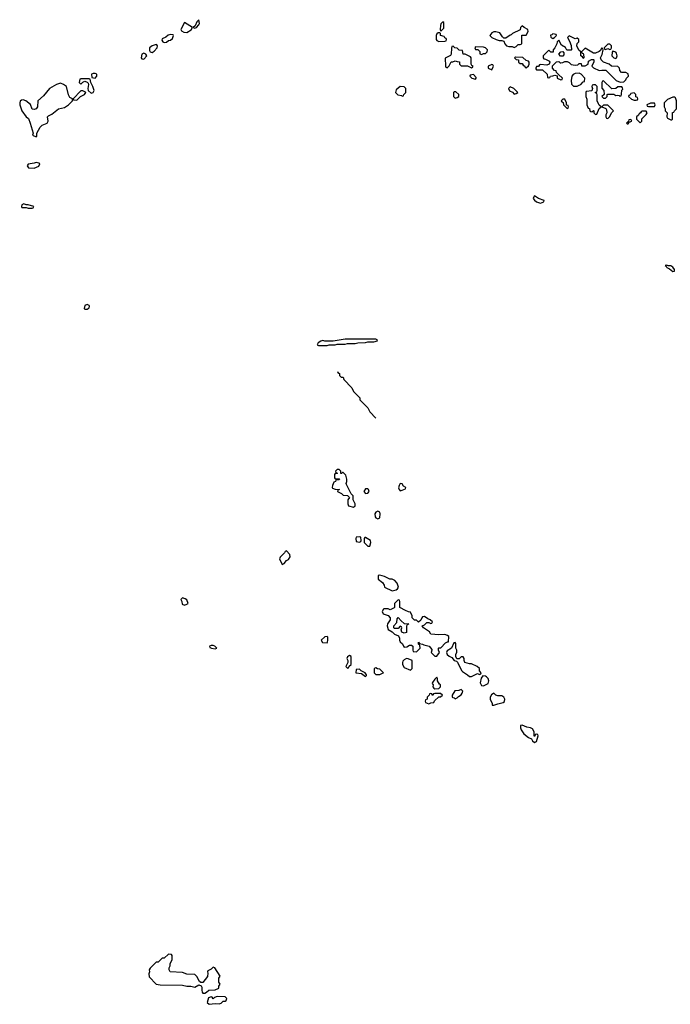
# Model space of a CAD drawing. Header units: inches. Extents: x 2701323 to 2964515, y 494916 to 722124.
# Tile 477 of 656: x 2872468 to 2878866, y 618792 to 628466. Entities that reach past the tile are written whole.
import ezdxf

# ---------------------------------------------------------------- set-up
doc = ezdxf.new("R2010")
doc.units = ezdxf.units.IN
doc.header["$MEASUREMENT"] = 0
doc.layers.add('C8671', color=7, linetype='Continuous')
doc.layers.add('C8672', color=7, linetype='Continuous')

msp = doc.modelspace()

# ---------------------------------------------------------------- linework, layer by layer
at = {"layer": 'C8671', "color": 2, "elevation": 2}
for points in [[(2873930, 619286), (2873890, 619246), (2873870, 619246), (2873830, 619206), (2873810, 619206), (2873750, 619146), (2873742, 619130), (2873744.7, 619110), (2873738, 619090), (2873741, 619061), (2873810.9, 618990.9), (2873850, 618982.8), (2874070, 618981), (2874110, 618971.3), (2874150, 618971.3), (2874190, 618962), (2874230, 618982), (2874252.7, 618972.7), (2874259.6, 618959.6), (2874258, 618930), (2874262, 618910), (2874270, 618902), (2874290, 618902), (2874306, 618910), (2874328.4, 618931.6), (2874390, 618934), (2874426, 618950), (2874426, 618970), (2874438, 618990), (2874426, 619010), (2874427.3, 619047.3), (2874438, 619070), (2874386, 619150), (2874370, 619155.3), (2874350, 619138), (2874318, 619122), (2874314, 619110), (2874318, 619098), (2874316, 619064), (2874270, 619006), (2874250, 619006), (2874236.4, 619016.4), (2874210, 619066), (2874190, 619086), (2874110, 619088), (2874070, 619106), (2873946, 619110), (2873938, 619130), (2873938, 619150), (2873948, 619170), (2873948.4, 619191.6), (2873966, 619230), (2873966, 619270), (2873962, 619282)], [(2874410, 618868), (2874382, 618858), (2874370, 618846), (2874362, 618862), (2874350, 618866), (2874326, 618854), (2874312, 618810), (2874330, 618792), (2874390, 618801), (2874430, 618796), (2874450, 618804.7), (2874470, 618822), (2874490, 618822), (2874498, 618830), (2874506, 618850), (2874490, 618866)]]:
    msp.add_lwpolyline(points, close=True, dxfattribs=at)
at = {"layer": 'C8672', "color": 2, "elevation": 2}
for points in [[(2874090, 628438), (2874054, 628370), (2874058, 628358), (2874083.6, 628343.6), (2874110, 628341), (2874154.6, 628365.4), (2874166, 628390)], [(2874230, 628466), (2874210, 628446), (2874194, 628406), (2874174, 628390), (2874190, 628382), (2874206, 628390), (2874230, 628414), (2874235.3, 628430)], [(2876630, 628446), (2876610, 628426), (2876604.7, 628410), (2876602, 628370), (2876610, 628354), (2876638, 628382), (2876638, 628438)], [(2876598, 628338), (2876583.6, 628336.4), (2876570, 628326), (2876562, 628310), (2876564.7, 628270), (2876570, 628262), (2876590, 628252), (2876650, 628254), (2876662, 628258), (2876666, 628270), (2876662, 628282), (2876647.3, 628287.3), (2876642, 628302), (2876606, 628310), (2876606, 628330)], [(2877410, 628406), (2877394, 628390), (2877390, 628366), (2877314, 628330), (2877302, 628318), (2877290, 628315.3), (2877250, 628286), (2877230, 628286), (2877216.4, 628296.4), (2877190, 628338), (2877150, 628348), (2877130, 628348), (2877110, 628338), (2877092, 628310), (2877110, 628292), (2877154, 628270), (2877182, 628262), (2877210, 628262), (2877230, 628254), (2877238, 628230), (2877254, 628210), (2877276.4, 628203.6), (2877310, 628202), (2877330, 628194), (2877350, 628202), (2877370, 628222), (2877390, 628222), (2877406, 628230), (2877407.3, 628312.7), (2877450, 628314), (2877468, 628350), (2877466, 628370), (2877428.4, 628388.4)], [(2877710, 628326), (2877702, 628318), (2877686.8, 628313.2), (2877690, 628294), (2877710, 628282), (2877726, 628290), (2877746, 628310), (2877742, 628322)], [(2873950, 628322), (2873927.1, 628312.9), (2873905.4, 628294.6), (2873870, 628278), (2873865.4, 628265.4), (2873874, 628250), (2873890, 628242), (2873910, 628244.7), (2873930, 628262), (2873950, 628266), (2873970, 628282), (2873982, 628310), (2873978, 628318)], [(2877870, 628306), (2877854, 628290), (2877876, 628256), (2877891.6, 628211.6), (2877894, 628170), (2877890, 628166), (2877847.3, 628167.3), (2877834, 628194), (2877796.4, 628216.4), (2877770, 628266), (2877752.7, 628247.3), (2877751.6, 628228.4), (2877731.6, 628188.4), (2877714, 628170), (2877712.7, 628147.3), (2877690, 628146), (2877670, 628166), (2877614, 628110), (2877614, 628090), (2877622, 628082), (2877639.6, 628079.6), (2877676.9, 628056.9), (2877682, 628050), (2877674, 628030), (2877650, 628018), (2877590, 628026), (2877578, 628022), (2877570, 628006), (2877550, 628006), (2877542, 627990), (2877542, 627982), (2877550, 627974), (2877610, 627974), (2877654, 627930), (2877658, 627898), (2877670, 627894), (2877682, 627898), (2877687.3, 627912.7), (2877710, 627914), (2877730, 627922), (2877754, 627914), (2877754, 627890), (2877790, 627874), (2877802, 627878), (2877806, 627890), (2877766, 627926), (2877747.3, 627947.3), (2877742, 627962), (2877727.3, 627967.3), (2877706, 627990), (2877707.3, 628012.7), (2877747.3, 628052.7), (2877770, 628054), (2877782, 628042), (2877790, 628042), (2877810, 628044.7), (2877830, 628054), (2877850, 628054), (2877870, 628044.7), (2877890, 628026.8), (2877930, 628018), (2877956.4, 628023.6), (2877970, 628034), (2877990, 628034), (2877994, 628014), (2878030, 628012), (2878058, 628030), (2878062, 628058), (2878090, 628074), (2878110, 628074), (2878114, 628070), (2878112.7, 628052.7), (2878094, 628010), (2878111.6, 627991.6), (2878166.4, 627966.4), (2878191.6, 627971.6), (2878231.6, 627971.6), (2878334, 627870), (2878372.7, 627852.7), (2878410, 627854), (2878430, 627874), (2878435.3, 627890), (2878453.2, 627910), (2878452.5, 627932.5), (2878430, 627948), (2878387.3, 627947.3), (2878368.4, 627968.4), (2878366, 627990), (2878350, 628006), (2878288.4, 628008.4), (2878266, 628030), (2878210, 628048), (2878186, 628070), (2878178, 628090), (2878194.6, 628125.4), (2878206, 628170), (2878202, 628182), (2878190, 628186), (2878178, 628162), (2878165.4, 628154.6), (2878130, 628138), (2878110, 628138), (2878030, 628186), (2877994, 628150), (2877998, 628138), (2878010, 628134), (2878012.7, 628127.3), (2878014, 628090), (2878010, 628086), (2878002, 628102), (2877986, 628110), (2877986, 628150), (2877967.3, 628167.3), (2877946, 628210), (2877948.4, 628231.6), (2877966, 628250), (2877966, 628270), (2877950, 628286), (2877930, 628278)], [(2873690, 628138), (2873670, 628126), (2873662, 628090), (2873670, 628082), (2873690, 628078), (2873718, 628110), (2873708, 628128)], [(2873810, 628222), (2873790, 628217.2), (2873772, 628210), (2873744.7, 628190), (2873743.6, 628163.6), (2873751.6, 628151.6), (2873770, 628144.7), (2873790, 628158), (2873819, 628190), (2873822, 628210), (2873818, 628218)], [(2876730, 628206), (2876718, 628202), (2876712.7, 628187.3), (2876711.2, 628128.9), (2876704.7, 628115.3), (2876652.7, 628087.3), (2876654, 628010), (2876658, 627998), (2876670, 627994), (2876690, 628014), (2876710, 628052), (2876727.3, 628052.7), (2876750, 628062), (2876770, 628054), (2876792.7, 628052.7), (2876794, 628030), (2876810, 628014), (2876870, 628014), (2876910, 627994), (2876922, 627998), (2876926, 628010), (2876915.3, 628015.3), (2876906, 628030), (2876908, 628090), (2876900.4, 628100.4), (2876850, 628126), (2876827.3, 628127.3), (2876822, 628162), (2876790, 628166), (2876770, 628186), (2876748.4, 628188.4)], [(2876950, 628198), (2876944.7, 628190), (2876950, 628174), (2876972.7, 628172.7), (2876992.7, 628152.7), (2876994, 628130), (2877010, 628124.7), (2877030, 628134), (2877050, 628134), (2877066, 628150), (2877068, 628170), (2877050, 628188), (2877030, 628195.3)], [(2877810, 628106), (2877787.3, 628107.3), (2877768, 628128), (2877788.4, 628151.6), (2877810, 628154), (2877819.6, 628139.6), (2877819.6, 628120.4)], [(2878270, 628226), (2878250, 628226), (2878214, 628190), (2878218, 628178), (2878230, 628174), (2878250, 628182), (2878270, 628174), (2878282, 628178), (2878286, 628190), (2878286, 628210)], [(2878302, 628158), (2878292.7, 628147.3), (2878292, 628110), (2878310, 628092), (2878330, 628084.7), (2878338, 628090), (2878342, 628110), (2878336.5, 628136.5), (2878330, 628148)], [(2877343.6, 628096.4), (2877334, 628090), (2877350, 628074), (2877372.7, 628072.7), (2877374, 628050), (2877390, 628034), (2877410, 628034), (2877418, 628018), (2877434, 628010), (2877438, 627998), (2877450, 627994), (2877470, 628014), (2877478, 628030), (2877478, 628050), (2877470, 628058), (2877450, 628066), (2877415.3, 628095.3)], [(2877110, 628026), (2877074, 628010), (2877074, 627990), (2877110, 627974), (2877126, 628010), (2877122, 628022)], [(2877970, 627942), (2877930, 627938), (2877910, 627928), (2877898, 627910), (2877892, 627870), (2877892.7, 627832.7), (2877912.7, 627812.7), (2877950, 627812), (2877970, 627822), (2877986, 627830), (2878010, 627854), (2878022, 627858), (2878026, 627890), (2877988, 627930)], [(2873150, 627886), (2873070, 627886), (2873058, 627882), (2873054, 627850), (2873070, 627834), (2873087.3, 627852.7), (2873110, 627862), (2873132.7, 627852.7), (2873142, 627842), (2873144.7, 627830), (2873138, 627790), (2873142, 627770), (2873170, 627744.7), (2873190, 627752), (2873199, 627770), (2873188.7, 627810), (2873166, 627850), (2873162, 627882)], [(2873210, 627938), (2873190, 627938), (2873174, 627930), (2873178, 627898), (2873210, 627892), (2873228, 627910), (2873226, 627930)], [(2876930, 627926), (2876898, 627922), (2876894, 627910), (2876914, 627890), (2876950, 627882), (2876958, 627890), (2876956.4, 627896.4)], [(2878210, 627866), (2878198, 627862), (2878192.7, 627847.3), (2878192.7, 627792.7), (2878211.6, 627771.6), (2878214, 627730), (2878194, 627710), (2878210, 627694), (2878230, 627694), (2878246, 627710), (2878246, 627730), (2878250, 627734), (2878310, 627734), (2878330, 627722), (2878350, 627724.7), (2878362, 627722), (2878370, 627714), (2878382, 627718), (2878387.3, 627732.7), (2878388, 627772), (2878398, 627782), (2878396.4, 627796.4), (2878390, 627806), (2878350, 627806), (2878331.6, 627788.4), (2878290, 627786)], [(2872870, 627842), (2872830, 627829.2), (2872762, 627790), (2872703.4, 627716.6), (2872644.7, 627670), (2872642, 627610), (2872630, 627589), (2872610, 627582), (2872590, 627588), (2872573.2, 627633.2), (2872528.7, 627670), (2872502.5, 627677.5), (2872485.2, 627674.8), (2872474, 627666), (2872467.7, 627650), (2872470.7, 627630), (2872490, 627572), (2872530, 627512), (2872553.7, 627493.7), (2872570.6, 627450.6), (2872602, 627350), (2872594, 627330), (2872630, 627314), (2872638, 627322), (2872635.3, 627350), (2872670, 627411.3), (2872690, 627431.3), (2872738, 627450), (2872748, 627470), (2872742, 627510), (2872750, 627522), (2872783.1, 627536.9), (2872850, 627591.3), (2872910, 627604.7), (2872948, 627630), (2872986, 627670), (2872986, 627690), (2872961.2, 627701.2), (2872946.3, 627726.3), (2872928.8, 627808.9), (2872898, 627830)], [(2873090, 627768), (2873070, 627766), (2872994, 627690), (2872998, 627678), (2873030, 627674), (2873067.3, 627712.7), (2873106, 627730), (2873118, 627750), (2873115.3, 627755.3)], [(2876210, 627808), (2876170, 627778), (2876164.7, 627750), (2876187.1, 627727.1), (2876222, 627722), (2876230, 627714), (2876242, 627718), (2876246, 627730), (2876266, 627750), (2876266, 627790), (2876250, 627806)], [(2876742, 627758), (2876734, 627750), (2876734, 627710), (2876750, 627694), (2876770, 627702), (2876786, 627710), (2876786, 627730), (2876756.4, 627756.4)], [(2877290, 627806), (2877274, 627790), (2877285.4, 627765.4), (2877312.7, 627752.7), (2877330, 627734), (2877350, 627742), (2877366, 627750), (2877326, 627790)], [(2878130, 627826), (2878110, 627826), (2878098, 627822), (2878094, 627810), (2878102, 627790), (2878092.7, 627767.3), (2878038, 627762), (2878034, 627750), (2878034, 627710), (2878043.6, 627683.6), (2878046, 627630), (2878058, 627598), (2878072.7, 627592.7), (2878074, 627570), (2878083.6, 627563.6), (2878098, 627562), (2878110, 627574), (2878114, 627570), (2878114, 627550), (2878130, 627534), (2878142, 627538), (2878167.3, 627592.7), (2878186, 627610), (2878167.3, 627627.3), (2878160.4, 627640.4), (2878148, 627670), (2878147.3, 627727.3), (2878142, 627742), (2878126, 627750), (2878142, 627758), (2878146, 627770), (2878146, 627810)], [(2878510, 627746), (2878478, 627742), (2878472.7, 627727.3), (2878458, 627722), (2878454, 627710), (2878483.6, 627683.6), (2878510, 627674), (2878530, 627674), (2878542, 627678), (2878546, 627690), (2878542, 627702), (2878527.3, 627707.3), (2878526, 627730)], [(2877830, 627686), (2877810, 627686), (2877794, 627670), (2877798, 627658), (2877812.7, 627652.7), (2877814, 627630), (2877850, 627594), (2877862, 627598), (2877866, 627610), (2877862, 627622), (2877846, 627626), (2877846, 627650)], [(2878910, 627706), (2878890, 627706), (2878836.9, 627683.1), (2878804.7, 627650), (2878804.7, 627610), (2878814, 627590), (2878814, 627570), (2878834, 627550), (2878832, 627510), (2878839.6, 627499.6), (2878870, 627482), (2878878, 627482), (2878886, 627490), (2878887.3, 627552.7), (2878902, 627558), (2878906, 627570), (2878926, 627590), (2878926, 627670), (2878918, 627698)], [(2878250, 627626), (2878210, 627626), (2878194, 627610), (2878232.7, 627592.7), (2878239.6, 627579.6), (2878242, 627550), (2878232, 627530), (2878232.7, 627512.7), (2878238, 627498), (2878250, 627494), (2878270, 627514), (2878288, 627552), (2878306, 627570)], [(2878630, 627566), (2878590, 627566), (2878578, 627562), (2878574, 627550), (2878558, 627542), (2878552.7, 627527.3), (2878534, 627510), (2878534, 627490), (2878570, 627454), (2878586, 627470), (2878587.3, 627492.7), (2878630, 627534), (2878638, 627550)], [(2878710, 627646), (2878670, 627646), (2878634, 627630), (2878638, 627618), (2878650, 627614), (2878710, 627614), (2878718, 627630)], [(2878470, 627486), (2878458, 627482), (2878454, 627470), (2878458, 627462), (2878450, 627466), (2878434, 627450), (2878442, 627442), (2878450, 627442), (2878460.4, 627459.6), (2878486, 627470), (2878482, 627482)], [(2872630, 627062), (2872610, 627055.3), (2872552, 627048), (2872542, 627030), (2872554, 627010), (2872610, 627006), (2872654.6, 627025.4), (2872666, 627050), (2872656.4, 627056.4)], [(2877530, 626735.3), (2877527.1, 626732.9), (2877518, 626710), (2877530, 626692), (2877550, 626678), (2877590, 626664.7), (2877622, 626678), (2877626, 626690), (2877570, 626708)], [(2872510, 626658), (2872490, 626646), (2872484.7, 626630), (2872490, 626622), (2872530, 626622), (2872550, 626614), (2872590, 626614), (2872602, 626618), (2872606, 626630), (2872550, 626646), (2872530, 626646)], [(2878830, 626055.3), (2878814, 626050), (2878824.7, 626044.7), (2878832, 626030), (2878858, 626018), (2878890, 625992), (2878906, 625994), (2878908, 626010), (2878890, 626034), (2878870, 626048), (2878847.3, 626047.3)], [(2873130, 625668), (2873110, 625658), (2873102, 625630), (2873110, 625622), (2873130, 625622), (2873150, 625634), (2873155.3, 625650), (2873150, 625658)], [(2875790, 625328), (2875670, 625328), (2875550, 625308), (2875470, 625308), (2875450, 625314), (2875430, 625308), (2875402, 625290), (2875394, 625270), (2875404.7, 625264.7), (2875490, 625266), (2875510, 625272), (2875570, 625272), (2875590, 625278), (2875670, 625278), (2875690, 625284.7), (2875765.4, 625285.4), (2875792.7, 625292.7), (2875870, 625294), (2875890, 625302), (2875950, 625302), (2875986, 625310), (2875982, 625322), (2875970, 625326)], [(2875610, 624046), (2875590, 624046), (2875574, 624030), (2875578, 624018), (2875594, 624010), (2875590, 624006), (2875570, 624006), (2875563.6, 623996.4), (2875564.7, 623964.7), (2875570, 623954), (2875610, 623954), (2875614, 623950), (2875610, 623946), (2875578, 623942), (2875574, 623930), (2875558, 623922), (2875544.7, 623890), (2875542, 623870), (2875544.7, 623864.7), (2875570, 623852), (2875614, 623850), (2875598, 623842), (2875594, 623830), (2875634, 623810), (2875650, 623794), (2875692.7, 623792.7), (2875712, 623772), (2875694, 623750), (2875694, 623710), (2875702, 623690), (2875750, 623678), (2875768, 623690), (2875768, 623710), (2875746, 623750), (2875747.3, 623787.3), (2875727.3, 623807.3), (2875680.4, 623900.4), (2875678, 623910), (2875686, 623930), (2875686, 623950), (2875675.3, 623990), (2875650, 624018), (2875642, 624018), (2875632.7, 624007.3), (2875627.3, 624007.3), (2875626, 624030)], [(2876210, 623908), (2876198, 623890), (2876192.7, 623867.3), (2876198, 623850), (2876210, 623838), (2876230, 623842), (2876262, 623858), (2876266, 623870), (2876243.1, 623883.1), (2876230, 623906)], [(2875890, 623858), (2875870, 623858), (2875852, 623830), (2875870, 623812), (2875890, 623814), (2875906, 623830), (2875898, 623850)], [(2875990, 623638), (2875970, 623628), (2875961, 623610), (2875962.8, 623582.8), (2875970, 623572), (2875990, 623562), (2876008, 623572), (2876014, 623610), (2876008.4, 623628.4)], [(2875810, 623386), (2875778, 623382), (2875774, 623370), (2875778, 623338), (2875810, 623334), (2875822, 623338), (2875826, 623350), (2875822, 623382)], [(2875870, 623378), (2875862, 623378), (2875854, 623370), (2875854, 623330), (2875890, 623292), (2875910, 623294), (2875922, 623330), (2875918, 623350)], [(2875090, 623246), (2875078, 623242), (2875072.7, 623227.3), (2875030, 623186), (2875022, 623170), (2875050, 623114), (2875070, 623122), (2875090, 623154), (2875110, 623162), (2875128, 623190), (2875126, 623210)], [(2876010, 623008), (2875994, 623006), (2875992, 622970), (2876034.8, 622934.8), (2876051.3, 622910), (2876054, 622890), (2876130, 622856), (2876170, 622864.7), (2876184.7, 622875.3), (2876194, 622890), (2876179.3, 622930), (2876155.3, 622955.3), (2876130, 622969), (2876109.1, 622969.1), (2876094.6, 622974.6), (2876055.3, 622995.3)], [(2874070, 622786), (2874054, 622770), (2874062, 622750), (2874064.7, 622724.7), (2874090, 622714), (2874110, 622722), (2874126, 622730), (2874110, 622766), (2874096.4, 622776.4)], [(2876190, 622766), (2876154, 622730), (2876154, 622690), (2876150, 622686), (2876110, 622668), (2876090, 622678), (2876050, 622678), (2876045.4, 622674.6), (2876032, 622650), (2876042, 622630), (2876090, 622612), (2876112, 622590), (2876111.6, 622568.4), (2876084.7, 622530), (2876082, 622510), (2876090, 622474), (2876132, 622452), (2876154, 622430), (2876192.7, 622412.7), (2876202, 622390), (2876202, 622370), (2876210, 622354), (2876232.7, 622332.7), (2876242, 622310), (2876250, 622302), (2876276.4, 622303.6), (2876300.4, 622319.6), (2876319.6, 622319.6), (2876334, 622310), (2876334, 622270), (2876338, 622258), (2876370, 622254), (2876406, 622290), (2876402, 622322), (2876388, 622330), (2876388, 622350), (2876391.2, 622351.1), (2876398, 622338), (2876430, 622332), (2876443.6, 622323.6), (2876494, 622310), (2876519.6, 622279.6), (2876522, 622270), (2876514, 622250), (2876550, 622214), (2876570, 622214), (2876595.3, 622250), (2876586, 622270), (2876586, 622290), (2876590, 622294), (2876610, 622294), (2876656.4, 622343.6), (2876674, 622354), (2876686, 622354), (2876687.3, 622407.3), (2876676.4, 622416.4), (2876650, 622424), (2876590, 622422), (2876510, 622428), (2876498, 622450), (2876438, 622490), (2876426, 622510), (2876450, 622522), (2876470, 622542), (2876490, 622542), (2876510, 622534), (2876522, 622538), (2876526, 622550), (2876506, 622570), (2876480.2, 622580.2), (2876450, 622602), (2876430, 622598), (2876422, 622590), (2876412.7, 622567.3), (2876390, 622546), (2876370, 622566), (2876350, 622566), (2876328.4, 622588.4), (2876328, 622610), (2876310, 622646), (2876290, 622648), (2876260.4, 622660.4), (2876206, 622690), (2876206, 622750), (2876202, 622762)], [(2876250, 622438), (2876227.3, 622447.3), (2876218, 622470), (2876226, 622490), (2876222, 622502), (2876210, 622506), (2876190, 622486), (2876150, 622486), (2876146, 622490), (2876146, 622510), (2876176.4, 622543.6), (2876180.4, 622579.6), (2876190, 622594), (2876219.6, 622559.6), (2876250, 622534), (2876294, 622530), (2876278, 622522), (2876272.7, 622507.3), (2876270, 622446)], [(2875490, 622406), (2875470, 622402), (2875432, 622370), (2875446.8, 622346.8), (2875490, 622344.7), (2875495.3, 622350), (2875499, 622370), (2875498, 622398)], [(2876750, 622346), (2876738, 622342), (2876714, 622290), (2876670, 622266), (2876664.7, 622250), (2876672, 622230), (2876690, 622212), (2876718, 622198), (2876742, 622170), (2876762, 622162), (2876772, 622152), (2876811.2, 622071.1), (2876821, 622061), (2876872, 622030), (2876890, 622012), (2876910, 622012), (2876930, 622022), (2876970, 622042), (2876990, 622034), (2877002, 622038), (2877006, 622050), (2876988, 622068), (2876988, 622090), (2876968, 622110), (2876910, 622138), (2876890, 622138), (2876846, 622150), (2876838, 622170), (2876838, 622190), (2876830, 622206), (2876810, 622206), (2876790, 622186), (2876767.3, 622187.3), (2876758, 622210), (2876758, 622230), (2876767.3, 622252.7), (2876768, 622270), (2876758, 622290), (2876758, 622338)], [(2874370, 622318), (2874350, 622318), (2874334, 622310), (2874338, 622298), (2874354, 622290), (2874390, 622284.7), (2874406, 622290), (2874386, 622310)], [(2875710, 622218), (2875690, 622206), (2875684.7, 622190), (2875694, 622170), (2875694, 622150), (2875674, 622110), (2875690, 622094), (2875702, 622098), (2875707.3, 622112.7), (2875726, 622130), (2875726, 622210)], [(2876270, 622188), (2876250, 622178), (2876236.9, 622163.1), (2876231.3, 622150), (2876232, 622130), (2876250, 622102), (2876310, 622074), (2876327.3, 622092.7), (2876326, 622170), (2876287.3, 622187.3)], [(2875810, 622086), (2875778, 622082), (2875774, 622050), (2875830, 622042), (2875870, 622014), (2875878, 622022), (2875878, 622030), (2875866, 622050), (2875827.3, 622067.3)], [(2875970, 622098), (2875954, 622090), (2875954, 622050), (2875970, 622034), (2876010, 622032), (2876030, 622042), (2876046, 622050), (2876010, 622086), (2875988, 622088)], [(2876570, 622006), (2876550, 621986), (2876526.4, 621953.6), (2876524.7, 621944.7), (2876534, 621930), (2876532, 621910), (2876539.6, 621899.6), (2876550, 621892), (2876590, 621894), (2876606, 621910), (2876606, 621930), (2876596.4, 621936.4), (2876578, 621970), (2876578, 621990)], [(2877022, 622018), (2877004.7, 621995.3), (2876996, 621950), (2877010, 621924.7), (2877030, 621922), (2877075.3, 621944.7), (2877082, 621970), (2877073.6, 621993.6), (2877058, 622010), (2877050, 622015.3)], [(2876607.3, 621847.3), (2876550, 621846), (2876538, 621842), (2876530, 621826), (2876522, 621842), (2876510, 621846), (2876498, 621842), (2876494, 621830), (2876474, 621810), (2876474, 621790), (2876458, 621782), (2876454, 621770), (2876458, 621758), (2876490, 621744.7), (2876510, 621754), (2876542, 621758), (2876547.3, 621772.7), (2876588, 621812), (2876607.3, 621812.7), (2876626, 621830)], [(2876810, 621886), (2876784.7, 621875.3), (2876747.7, 621872.3), (2876722, 621830), (2876722, 621810), (2876726.4, 621806.4), (2876742, 621802), (2876750, 621794), (2876770, 621802), (2876783.1, 621816.9), (2876808, 621832), (2876818, 621850), (2876826, 621870)], [(2877130, 621848), (2877106, 621834), (2877096, 621810), (2877096, 621790), (2877112.7, 621747.3), (2877112.7, 621732.7), (2877131.6, 621731.6), (2877170, 621742.8), (2877223.1, 621756.9), (2877234, 621766), (2877237.2, 621790), (2877228.7, 621810), (2877210, 621824), (2877170, 621822), (2877149.1, 621829.1)], [(2877410, 621535.3), (2877394, 621530), (2877391.3, 621510), (2877398, 621490), (2877424.7, 621450), (2877470, 621412), (2877499.8, 621399.8), (2877510, 621382), (2877530, 621364.7), (2877550, 621374), (2877566, 621430), (2877562, 621442), (2877550, 621446), (2877538, 621442), (2877532.7, 621427.3), (2877527.3, 621427.3), (2877526, 621470), (2877510, 621498), (2877490, 621508), (2877453.6, 621513.6)]]:
    msp.add_lwpolyline(points, close=True, dxfattribs=at)
msp.add_lwpolyline([(2875594, 625010), (2875598, 624998), (2875614, 624990), (2875614, 624970), (2875630, 624954), (2875650, 624954), (2875654, 624930), (2875734, 624850), (2875750, 624814), (2875814, 624750), (2875814, 624730), (2875893, 624653), (2875910, 624614), (2875970, 624552)], dxfattribs=at)

doc.saveas('drawing.dxf')
